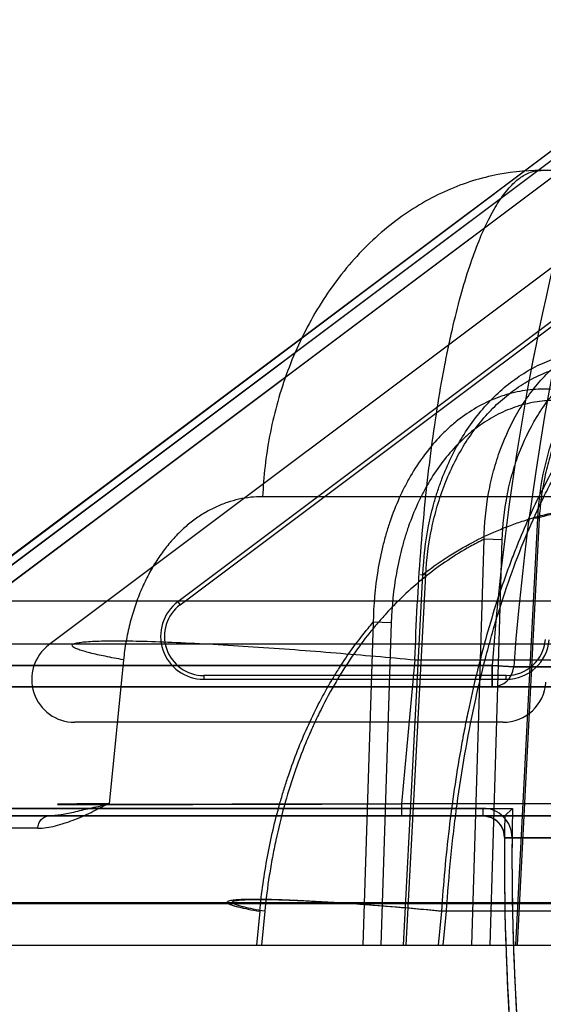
# Model space of a CAD drawing. Header units: millimetres. Extents: x 0 to 297, y 0 to 210.
# Tile 421 of 455: x 242.0509 to 242.136, y 159.9868 to 160.147. Entities that reach past the tile are written whole.
import ezdxf

# ---------------------------------------------------------------- set-up
doc = ezdxf.new("R2010")
doc.units = ezdxf.units.MM
doc.header["$LTSCALE"] = 16.335
doc.layers.get('0').update_dxf_attribs({"linetype": 'CONTINUOUS'})
for name, color, linetype in [('AXES_REF', 7, 'CONTINUOUS'), ('INTFCLR_1', 7, 'CONTINUOUS'), ('INTFCLR_144815', 7, 'CONTINUOUS'), ('INTFCLR_72935', 7, 'CONTINUOUS')]:
    doc.layers.add(name, color=color, linetype=linetype)

msp = doc.modelspace()

# ---------------------------------------------------------------- linework, layer by layer
at = {"color": 7, "linetype": 'Continuous'}
for centre, radius in [((241.4889104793, 154.7114782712), 6.787079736), ((241.4889104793, 154.7114782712), 6.7865), ((241.4889104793, 154.7114782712), 6.743039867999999), ((241.4889104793, 160.5200782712), 0.5985), ((241.4889104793, 160.5200782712), 0.5845), ((241.4889104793, 160.5200782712), 0.5656)]:
    msp.add_circle(centre, radius, dxfattribs=at)
at = {"color": 9, "linetype": 'Continuous'}
msp.add_circle((241.4889104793, 160.5200782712), 0.581, dxfattribs=at)
at = {"color": 7, "linetype": 'Continuous'}
msp.add_arc((241.4889104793, 154.7114782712), 6.72, 278.2771290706, 261.7228709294, dxfattribs=at)
at = {"layer": 'AXES_REF', "color": 7, "linetype": 'Continuous'}
msp.add_arc((241.4889104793, 154.7114782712), 6.874, 113.0826847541, 66.9173152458, dxfattribs=at)
at = {"layer": 'AXES_REF', "color": 9, "linetype": 'Continuous'}
msp.add_arc((241.4889104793, 154.7114782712), 6.191158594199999, 94.4118118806, 85.5881881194, dxfattribs=at)
at = {"layer": 'INTFCLR_1', "color": 9, "linetype": 'Continuous'}
for p, q in [((242.0220395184, 160.0391782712), (242.1472601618, 160.1330937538)), ((242.1421825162, 160.1249105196), (242.031606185, 160.0419782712)), ((242.1277113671, 160.0419782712), (242.031606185, 160.0419782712)), ((242.1277113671, 160.0419782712), (242.1277113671, 160.0384782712)), ((242.131198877, 160.0417200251), (242.1277113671, 160.0419782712)), ((242.1790860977, 160.0417200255), (242.131198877, 160.0417200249)), ((242.0199395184, 160.0384782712), (242.1751498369, 160.0384782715)), ((242.1262022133, 160.01871256), (242.1262022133, 160.0174782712))]:
    msp.add_line(p, q, dxfattribs=at)
at = {"layer": 'INTFCLR_1', "color": 6, "linetype": 'Continuous'}
for p, q in [((242.1478251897, 160.1319746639), (242.0233514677, 160.0386193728)), ((242.1562251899, 160.1207746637), (242.0556090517, 160.04531256)), ((242.1294610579, 160.03271256), (242.0598090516, 160.03271256)), ((242.1738556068, 160.0174782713), (241.923106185, 160.0174782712)), ((242.1262022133, 160.01871256), (242.0257486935, 160.01871256)), ((242.1777996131, 160.0139495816), (242.1297020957, 160.0139495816)), ((242.1297020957, 160.0139495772), (242.130936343, 160.0139394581))]:
    msp.add_line(p, q, dxfattribs=at)
at = {"layer": 'INTFCLR_1', "color": 9, "linetype": 'Continuous'}
for centre, radius, start, end in [((242.5531061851, 160.0104782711), 0.4230504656, 136.3898582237, 175.7650415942), ((242.5531061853, 160.0104782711), 0.4265594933, 164.4387731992, 175.7650421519), ((242.1277100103, 160.0419764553), 0.003498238, 270.022222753, 355.796341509)]:
    msp.add_arc(centre, radius, start, end, dxfattribs=at)
at = {"layer": 'INTFCLR_1', "color": 6, "linetype": 'Continuous'}
for centre, radius, start, end in [((242.0598090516, 160.03971256), 0.006999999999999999, 126.8698970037, 269.999999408), ((242.1294610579, 160.03971256), 0.006999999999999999, 270.0000009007, 356.0524736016), ((242.1262022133, 160.0139782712), 0.0047342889, 359.5302632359, 89.9999957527), ((242.553106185, 160.0104782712), 0.423418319, 179.5302673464, 183.9440080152), ((242.553106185, 160.0104782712), 0.4221840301, 179.5302673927, 183.9452897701)]:
    msp.add_arc(centre, radius, start, end, dxfattribs=at)
msp.add_open_spline([(242.1262022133, 160.0174782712), (242.1267946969, 160.0174782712), (242.1280089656, 160.0171611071), (242.1293599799, 160.0158421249), (242.1297047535, 160.0145979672), (242.1297022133, 160.0139782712)], degree=3, knots=[0, 0, 0, 0, 0.3270301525, 0.6579467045, 1, 1, 1, 1], dxfattribs=at)
at = {"layer": 'INTFCLR_144815', "color": 9, "linetype": 'Continuous'}
for p, q in [((242.7959286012, 160.1224782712), (242.1356657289, 160.1224782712)), ((243.0808995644, 160.0694090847), (242.0903675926, 160.0694090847)), ((242.1350762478, 160.0659130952), (242.1314718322, 159.9964782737)), ((242.1353683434, 160.0658398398), (242.1317707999, 159.9964782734)), ((242.1353683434, 160.0658398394), (242.1346275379, 160.06591045)), ((242.1244010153, 159.9964782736), (242.1263721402, 160.0624877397)), ((242.129339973, 160.0624144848), (242.1263721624, 160.0624877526)), ((242.12736818, 159.9964782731), (242.1293399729, 160.062414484)), ((242.1132617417, 159.9964782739), (242.1164478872, 160.0567515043)), ((242.1137153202, 159.9964782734), (242.1168951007, 160.0566782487)), ((242.11605003, 160.0567447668), (242.1168951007, 160.0566782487)), ((242.3046385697, 160.0524171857), (241.9416592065, 160.0524171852)), ((242.1083487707, 160.0489802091), (242.1066551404, 159.9964782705)), ((242.1112942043, 160.0489069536), (242.1083487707, 160.0489802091)), ((242.1112942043, 160.0489069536), (242.1096008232, 159.9964782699)), ((241.9486589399, 160.045478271), (242.3466694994, 160.0454782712)), ((242.0677469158, 160.0428744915), (242.0654113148, 160.0194683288)), ((242.1151424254, 160.0428746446), (242.1129333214, 160.0194683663)), ((242.115144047, 160.0428744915), (242.1539987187, 160.0428744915)), ((242.1129341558, 160.019468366), (242.0577711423, 160.0193657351)), ((242.1129341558, 160.0194683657), (242.1129341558, 160.0174782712)), ((242.1546446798, 160.0194683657), (242.1129341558, 160.0194683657)), ((241.925206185, 160.0174782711), (242.1930448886, 160.0174782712)), ((242.0538119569, 160.0154881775), (242.0094583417, 160.0154881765)), ((241.9798707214, 160.0032339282), (242.1536930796, 160.0032339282)), ((241.9971714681, 160.0034171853), (242.165874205, 160.0034171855)), ((242.0898911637, 160.0019735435), (242.0893507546, 159.9964782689)), ((242.0907130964, 160.0019735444), (242.0901722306, 159.9964782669)), ((242.1194622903, 160.0019735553), (242.1189408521, 159.9964782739)), ((242.1742454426, 160.0019735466), (242.1194624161, 160.0019735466)), ((242.1197496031, 159.996478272), (242.1202714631, 160.0019735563)), ((242.003499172, 159.9964782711), (243.1361258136, 159.9964782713))]:
    msp.add_line(p, q, dxfattribs=at)
at = {"layer": 'INTFCLR_144815', "color": 7, "linetype": 'Continuous'}
msp.add_open_spline([(242.1701275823, 160.0774282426), (242.1687991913, 160.0870545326), (242.1661841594, 160.1060305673), (242.1623432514, 160.1339837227), (242.1586583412, 160.1608841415), (242.1550945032, 160.1869849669), (242.1516172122, 160.2125410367), (242.1482105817, 160.2376749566), (242.1449275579, 160.262000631), (242.1418049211, 160.2852462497), (242.1388277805, 160.3075220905), (242.1359688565, 160.3290356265), (242.1332261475, 160.3498092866), (242.1306532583, 160.369441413), (242.1282929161, 160.3876009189), (242.126199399, 160.4038541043), (242.1243474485, 160.4183716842), (242.1227402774, 160.4310999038), (242.1213232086, 160.4424459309), (242.1200782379, 160.4525285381), (242.1189794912, 160.4615368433), (242.1180237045, 160.469475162), (242.1171734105, 160.476630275), (242.1164175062, 160.4830808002), (242.1157401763, 160.488950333), (242.1151589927, 160.4940653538), (242.1146353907, 160.498747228), (242.1141609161, 160.5030644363), (242.1137348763, 160.5070160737), (242.1133645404, 160.5105188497), (242.1130309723, 160.513738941), (242.1127296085, 160.5167146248), (242.1124627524, 160.5194150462), (242.1122266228, 160.5218653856), (242.1120157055, 160.5241146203), (242.1118271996, 160.5261869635), (242.1116583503, 160.5281031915), (242.1115082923, 160.5298672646), (242.1113750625, 160.531497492), (242.1112634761, 160.5329211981), (242.1111672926, 160.5342029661), (242.1110796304, 160.5354279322), (242.1110002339, 160.5366026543), (242.1109137, 160.5379727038), (242.1108332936, 160.5393861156), (242.1107611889, 160.5408934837), (242.1107095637, 160.5422666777), (242.1106754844, 160.5436705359), (242.1106729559, 160.5449893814), (242.110702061, 160.546295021), (242.1108178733, 160.5472492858), (242.1109204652, 160.5484366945), (242.1112914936, 160.5484094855)], degree=3, knots=[0, 0, 0, 0, 0.0613840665, 0.1210015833, 0.178234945, 0.2328968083, 0.2874063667, 0.3411562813, 0.3931156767, 0.4424610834, 0.4893142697, 0.5350799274, 0.5795535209, 0.62167709, 0.660153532, 0.6952292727, 0.7251941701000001, 0.7526020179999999, 0.776269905, 0.7974221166, 0.8167759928, 0.8335956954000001, 0.847929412, 0.8622917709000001, 0.8746214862, 0.8852523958, 0.894810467, 0.9043805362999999, 0.9126877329, 0.9199170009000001, 0.9266303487, 0.9331373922, 0.9388100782, 0.9437715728, 0.9486875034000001, 0.9530804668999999, 0.9569162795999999, 0.9608389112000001, 0.9642640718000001, 0.9672484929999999, 0.9698598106, 0.9723835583, 0.9750061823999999, 0.9772972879, 0.9810550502, 0.9839495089, 0.9868275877, 0.9897432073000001, 0.9927891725, 0.9952691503, 0.9976499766, 1, 1, 1, 1], dxfattribs=at)
at = {"layer": 'INTFCLR_144815', "color": 9, "linetype": 'Continuous'}
for points, knots in [([(242.1356657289, 160.1224782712), (242.1329763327, 160.1224782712), (242.1273819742, 160.1218587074), (242.1191253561, 160.1189935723), (242.1111949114, 160.1140627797), (242.104098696, 160.107205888), (242.0982595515, 160.0987881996), (242.093953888, 160.0893333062), (242.091277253, 160.0794307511), (242.0905076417, 160.0727081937), (242.0903675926, 160.0694090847)], [0, 0, 0, 0, 0.1050837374, 0.21787631, 0.3387406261, 0.4670384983, 0.6007623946, 0.736684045, 0.8709766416, 1, 1, 1, 1]), ([(242.115144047, 160.0428744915), (242.1152376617, 160.0458362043), (242.1154856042, 160.0516550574), (242.116044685, 160.0602240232), (242.1166601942, 160.0671652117), (242.1172402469, 160.0725416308), (242.1178543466, 160.0776061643), (242.1187012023, 160.0835812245), (242.1196881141, 160.0893052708), (242.1205439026, 160.0935950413), (242.1213937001, 160.0974771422), (242.1224996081, 160.1019091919), (242.1239397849, 160.1067146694), (242.125449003, 160.110878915), (242.1268082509, 160.1139326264), (242.1279395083, 160.116046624), (242.1289966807, 160.117783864), (242.1303245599, 160.1195815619), (242.1320373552, 160.1212185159), (242.133813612, 160.1222380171), (242.1350718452, 160.1224782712), (242.1356657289, 160.1224782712)], [0, 0, 0, 0, 0.1042635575, 0.2049087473, 0.3021266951, 0.3494296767, 0.3951775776, 0.4816294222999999, 0.5617414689, 0.5995186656, 0.6355363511, 0.7015662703, 0.7601961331, 0.8119752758, 0.8573235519, 0.8776594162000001, 0.8962984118, 0.9288575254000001, 0.9560174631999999, 0.97910347, 1, 1, 1, 1]), ([(242.1658315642, 160.0994632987), (242.1639808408, 160.0997627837), (242.1611155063, 160.0998359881), (242.1578581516, 160.0992512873), (242.1560186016, 160.0987313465), (242.1532556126, 160.0977520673), (242.1506252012, 160.0963098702), (242.1482282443, 160.0945107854), (242.1466370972, 160.0931709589), (242.1447586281, 160.0913053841), (242.1430613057, 160.0892309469), (242.1418014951, 160.087442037), (242.1399849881, 160.0845817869), (242.138491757, 160.0814783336), (242.1373252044, 160.0782291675), (242.1366192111, 160.0759691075), (242.1356186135, 160.0719010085), (242.1351824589, 160.0683139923), (242.1350762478, 160.0659130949)], [0, 0, 0, 0, 0.1098685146, 0.1653265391, 0.1935295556, 0.2218009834, 0.3370645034, 0.3670847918, 0.397439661, 0.4588941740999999, 0.5219269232, 0.5542432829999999, 0.5870709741, 0.7204576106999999, 0.7546908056, 0.7893863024, 0.8591629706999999, 1, 1, 1, 1]), ([(242.1645101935, 160.0974402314), (242.1627685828, 160.0977217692), (242.1600712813, 160.0977892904), (242.1570045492, 160.0972384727), (242.1552711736, 160.096748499), (242.152665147, 160.0958261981), (242.150183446, 160.0944675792), (242.1479189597, 160.0927744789), (242.1464146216, 160.0915128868), (242.1446374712, 160.0897560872), (242.1430289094, 160.0878032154), (242.1418338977, 160.0861186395), (242.1401090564, 160.083425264), (242.1386852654, 160.0805032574), (242.1375677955, 160.0774425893), (242.1368891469, 160.0753141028), (242.1359216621, 160.071482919), (242.1354859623, 160.0681031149), (242.1353683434, 160.0658398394)], [0, 0, 0, 0, 0.1096189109, 0.1650089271, 0.1931906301, 0.2214485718, 0.3367240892, 0.3667609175, 0.3971372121, 0.4586431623, 0.5217283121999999, 0.5540726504, 0.5869294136, 0.7204219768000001, 0.7546742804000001, 0.7893855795, 0.8591827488, 1, 1, 1, 1]), ([(242.1202715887, 160.0019735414), (242.1204571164, 160.0049016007), (242.120811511, 160.0092739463), (242.1214375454, 160.0150535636), (242.1221493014, 160.0206699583), (242.1232032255, 160.0274909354), (242.1247393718, 160.0354242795), (242.1262468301, 160.0418215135), (242.1274238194, 160.0461731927), (242.1281231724, 160.0485943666), (242.1291712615, 160.0520718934), (242.1308324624, 160.0570622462), (242.1332938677, 160.0633747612), (242.1355359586, 160.0683054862), (242.1372042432, 160.0715674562), (242.1381697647, 160.0733482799), (242.139593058, 160.0758739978), (242.1417899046, 160.0794265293), (242.1458532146, 160.0850419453), (242.1497906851, 160.0893398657), (242.153408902, 160.0924417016), (242.15561791, 160.094158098), (242.1573073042, 160.0952945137), (242.1584053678, 160.0959606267)], [0, 0, 0, 0, 0.0839822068, 0.1255314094, 0.166399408, 0.2460266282, 0.3230456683, 0.3976498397, 0.43409919, 0.4520761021, 0.4697861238, 0.5380636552, 0.6025619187, 0.6636457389, 0.6930137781, 0.7074212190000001, 0.7216279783, 0.7760004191, 0.8268564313, 0.9199491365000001, 0.9418203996, 0.9632373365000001, 1, 1, 1, 1]), ([(242.1263721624, 160.0624877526), (242.1264220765, 160.0650018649), (242.126789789, 160.0687603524), (242.1277524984, 160.0730306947), (242.1284497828, 160.0754006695), (242.1296147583, 160.0787984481), (242.1311396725, 160.0820380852), (242.1330265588, 160.0850051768), (242.1343402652, 160.086852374), (242.1361203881, 160.0889790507), (242.138101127, 160.0908636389), (242.1397825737, 160.0921956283), (242.1423243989, 160.0939650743), (242.1451282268, 160.0953179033), (242.1480537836, 160.0961345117), (242.1500089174, 160.0965324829), (242.1534815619, 160.0968589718), (242.1564883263, 160.0964791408), (242.1584054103, 160.0959606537)], [0, 0, 0, 0, 0.1415064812, 0.2113104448, 0.2461202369, 0.280468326, 0.4134509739, 0.4460433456, 0.4782975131, 0.5409537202, 0.6017877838, 0.6317837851, 0.6615815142, 0.7760743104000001, 0.8042398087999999, 0.8324475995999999, 0.8882424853, 1, 1, 1, 1]), ([(242.129339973, 160.0624144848), (242.1294113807, 160.0647913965), (242.1297917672, 160.0683420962), (242.1307331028, 160.0723737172), (242.1314086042, 160.0746107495), (242.1325308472, 160.0778178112), (242.1339897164, 160.0808738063), (242.1357850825, 160.0836734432), (242.1370333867, 160.0854157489), (242.1387222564, 160.087420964), (242.1405974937, 160.0891987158), (242.1421878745, 160.0904550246), (242.1445887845, 160.0921221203), (242.1472333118, 160.0933987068), (242.1499918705, 160.0941692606), (242.15183265, 160.0945448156), (242.1550982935, 160.0948533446), (242.157925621, 160.0944963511), (242.1597267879, 160.0940076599)], [0, 0, 0, 0, 0.1417199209, 0.211646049, 0.2465180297, 0.2809284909, 0.4141483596, 0.4467938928, 0.4790964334, 0.5418307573, 0.6027188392, 0.6327299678, 0.6625316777, 0.7769212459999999, 0.8050295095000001, 0.8331654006, 0.8887756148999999, 1, 1, 1, 1]), ([(242.1164478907, 160.0567515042), (242.1165501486, 160.0594120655), (242.1170018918, 160.0633898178), (242.1180806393, 160.067909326), (242.1188536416, 160.0704302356), (242.1201457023, 160.0740699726), (242.1220963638, 160.0781072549), (242.1249373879, 160.0822502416), (242.127318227, 160.0850332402), (242.1299402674, 160.0874664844), (242.1323183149, 160.0891844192), (242.1343150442, 160.0903452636), (242.1363414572, 160.0913433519), (242.1389612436, 160.0923127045), (242.1416815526, 160.0928864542), (242.1438778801, 160.0930927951), (242.1460719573, 160.0931321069), (242.1488187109, 160.0928648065), (242.1509608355, 160.0923200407), (242.152012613, 160.0919686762)], [0, 0, 0, 0, 0.1377789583, 0.206061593, 0.2402336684, 0.2741707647, 0.4059257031, 0.4705534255, 0.5337519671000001, 0.5950390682, 0.6552457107, 0.6851158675, 0.7144741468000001, 0.7720589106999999, 0.8291580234, 0.8577649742, 0.886116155, 0.9426164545, 1, 1, 1, 1]), ([(242.1168951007, 160.0566782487), (242.1170295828, 160.0592102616), (242.1175071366, 160.0629911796), (242.1185785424, 160.0672832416), (242.1193361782, 160.0696754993), (242.1205947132, 160.0731269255), (242.1224739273, 160.0769527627), (242.1251911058, 160.0808788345), (242.1274607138, 160.0835136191), (242.1299519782, 160.0858179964), (242.1322074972, 160.0874451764), (242.1340990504, 160.0885443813), (242.1360152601, 160.089489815), (242.1384895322, 160.0904086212), (242.1410572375, 160.090952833), (242.1431280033, 160.0911504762), (242.1451936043, 160.0911897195), (242.1477773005, 160.0909415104), (242.1497907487, 160.0904269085), (242.150778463, 160.0900955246)], [0, 0, 0, 0, 0.1383967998, 0.2069534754, 0.2412534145, 0.2753102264, 0.4074740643, 0.4722508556, 0.535550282, 0.5968850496, 0.6570763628, 0.6869117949, 0.7162142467, 0.7736285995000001, 0.8304669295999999, 0.8589069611, 0.8870712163, 0.9431353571, 1, 1, 1, 1]), ([(242.1450867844, 160.0849011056), (242.1439979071, 160.085395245), (242.1417656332, 160.0862114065), (242.1388532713, 160.0867679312), (242.1365162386, 160.0869154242), (242.1341863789, 160.0868679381), (242.1318720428, 160.0865260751), (242.1296196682, 160.0859033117), (242.1273906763, 160.0850911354), (242.1247015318, 160.0837294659), (242.1222173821, 160.0819707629), (242.1203545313, 160.0803463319), (242.1185612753, 160.0785588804), (242.1165016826, 160.0760780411), (242.114719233, 160.073347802), (242.1134514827, 160.07102103), (242.1122836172, 160.0685929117), (242.1112872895, 160.0660659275), (242.1104576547, 160.0634592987), (242.1097315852, 160.0607813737), (242.1087499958, 160.055985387), (242.108393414, 160.051783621), (242.1083487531, 160.0489801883)], [0, 0, 0, 0, 0.0586437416, 0.1160164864, 0.1447325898, 0.1733635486, 0.2301965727, 0.2588413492, 0.2878771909, 0.3464292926, 0.4060466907, 0.4366382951, 0.4675710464, 0.5301402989, 0.5943666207, 0.6271439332, 0.6600424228, 0.7264619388, 0.7601297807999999, 0.7941690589, 0.8624929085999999, 1, 1, 1, 1]), ([(242.1463209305, 160.0831692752), (242.1453010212, 160.0836370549), (242.1432079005, 160.0844116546), (242.1404722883, 160.0849342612), (242.1382752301, 160.0850721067), (242.1360809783, 160.0850241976), (242.1338994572, 160.0846986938), (242.1317746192, 160.0841067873), (242.1296680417, 160.0833331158), (242.12712204, 160.0820395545), (242.1247677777, 160.0803690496), (242.1229987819, 160.0788259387), (242.1212910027, 160.0771273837), (242.1193253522, 160.0747685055), (242.1176185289, 160.0721724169), (242.1163981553, 160.0699592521), (242.1152694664, 160.0676471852), (242.1143014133, 160.0652395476), (242.1134868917, 160.0627549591), (242.1127680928, 160.0601994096), (242.1117772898, 160.0556149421), (242.111382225, 160.0515941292), (242.1112942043, 160.0489069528)], [0, 0, 0, 0, 0.0579009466, 0.1146057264, 0.1430197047, 0.1713738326, 0.227751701, 0.2562155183, 0.2850979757, 0.3434409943, 0.402966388, 0.4335510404, 0.4645021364, 0.5271784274, 0.5915970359, 0.6245004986, 0.6575469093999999, 0.7243162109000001, 0.7581835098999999, 0.7924420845, 0.8612617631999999, 1, 1, 1, 1]), ([(242.1450867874, 160.0849011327), (242.1443831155, 160.0840460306), (242.1432722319, 160.0826208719), (242.1418024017, 160.0805733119), (242.139641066, 160.0773712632), (242.1377436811, 160.0741528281), (242.134795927, 160.0685564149), (242.1328273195, 160.0642174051), (242.1309612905, 160.0594831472), (242.1297015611, 160.056086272), (242.1275830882, 160.049804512), (242.1255078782, 160.0422972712), (242.1239714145, 160.0354756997), (242.1231495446, 160.0313882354), (242.121974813, 160.0250411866), (242.1205403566, 160.0152497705), (242.1197457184, 160.0064537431), (242.1194623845, 160.0019735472)], [0, 0, 0, 0, 0.037731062, 0.0615327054, 0.0858667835, 0.1693452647, 0.1886175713, 0.301387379, 0.3313841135, 0.3620034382, 0.4248151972, 0.5572078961, 0.6271273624, 0.6630327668, 0.6992546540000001, 0.8470480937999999, 1, 1, 1, 1]), ([(242.0903675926, 160.0694090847), (242.0897188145, 160.0694087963), (242.0884224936, 160.0693391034), (242.0864975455, 160.0690225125), (242.084602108, 160.0684949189), (242.0830582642, 160.067880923), (242.0818444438, 160.067281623), (242.0806292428, 160.0666000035), (242.0791493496, 160.0656106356), (242.0774642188, 160.0642189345), (242.0758598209, 160.0626137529), (242.07461065, 160.0611083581), (242.0736603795, 160.0597943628), (242.0727259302, 160.0583811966), (242.0716465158, 160.0564868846), (242.0707041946, 160.0544737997), (242.0700255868, 160.0527723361), (242.0693940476, 160.0509889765), (242.0687224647, 160.0486811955), (242.0681138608, 160.0458183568), (242.0678457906, 160.0438656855), (242.0677469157, 160.0428744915)], [0, 0, 0, 0, 0.0510003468, 0.1018158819, 0.1530610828, 0.2053708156, 0.232153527, 0.2594328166, 0.3148548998, 0.3718232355, 0.4309670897, 0.4930055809, 0.5253679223, 0.5584094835, 0.6261462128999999, 0.6965411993, 0.7329500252, 0.7701113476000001, 0.8452290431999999, 0.9216956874, 1, 1, 1, 1]), ([(242.1164478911, 160.0567515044), (242.1176567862, 160.0576995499), (242.1202593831, 160.0595684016), (242.1242965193, 160.0619465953), (242.1278445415, 160.0636287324), (242.1306661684, 160.0647519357), (242.1350529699, 160.0662808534), (242.141896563, 160.0678716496), (242.1481204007, 160.0683100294), (242.1512460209, 160.0683100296)], [0, 0, 0, 0, 0.1234078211, 0.2570125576, 0.3758298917, 0.4384281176, 0.5008929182, 0.748925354, 1, 1, 1, 1]), ([(242.1521567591, 160.0683100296), (242.1492343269, 160.0683100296), (242.1448783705, 160.0680231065), (242.1391964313, 160.0670200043), (242.136437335, 160.0663166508), (242.1350762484, 160.0659130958)], [0, 0, 0, 0, 0.5068140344, 0.7538009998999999, 1, 1, 1, 1]), ([(242.1263723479, 160.0624878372), (242.1256082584, 160.0621066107), (242.1223374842, 160.0603747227), (242.1180271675, 160.0574724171), (242.1136075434, 160.0536631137), (242.1112310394, 160.0512647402), (242.109696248, 160.0495601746), (242.1086718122, 160.0483774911), (242.1069134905, 160.0462260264), (242.1045366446, 160.0429582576), (242.1019121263, 160.0387461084), (242.1001294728, 160.0353911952), (242.0990087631, 160.0330566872), (242.0982678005, 160.031445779), (242.0970251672, 160.0285600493), (242.0954291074, 160.0243050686), (242.0938004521, 160.0190107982), (242.0926838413, 160.0144500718), (242.0919330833, 160.01069806), (242.091276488, 160.0068491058), (242.0909057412, 160.0039292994), (242.0907130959, 160.0019735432)], [0, 0, 0, 0, 0.0349656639, 0.1515158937, 0.2116583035, 0.2737159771, 0.2895989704, 0.3055789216, 0.337781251, 0.4033508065, 0.4708757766, 0.5408433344, 0.5587814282, 0.5769111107, 0.613445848, 0.6874148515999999, 0.7628661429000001, 0.8401335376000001, 0.8795657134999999, 0.9195289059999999, 1, 1, 1, 1]), ([(242.089891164, 160.001973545), (242.0901856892, 160.004969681), (242.0910233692, 160.0108672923), (242.0925359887, 160.017378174), (242.0937717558, 160.0215879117), (242.0946438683, 160.0243194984), (242.0962877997, 160.0289057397), (242.0985001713, 160.0339203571), (242.1007312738, 160.0380649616), (242.1020653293, 160.0403206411), (242.1040786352, 160.0435229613), (242.1061848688, 160.0464133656), (242.1080644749, 160.0486493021), (242.1083487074, 160.0489801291)], [0, 0, 0, 0, 0.1761944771, 0.3481269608, 0.3906384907, 0.4329517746, 0.5159259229, 0.6756948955, 0.7530950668, 0.7912917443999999, 0.8290459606, 0.9744737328, 1, 1, 1, 1]), ([(242.0677469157, 160.0428744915), (242.0667442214, 160.0430542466), (242.0649091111, 160.0434013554), (242.0627480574, 160.0438720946), (242.0613224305, 160.0442542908), (242.0605210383, 160.0444996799), (242.0599246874, 160.0447489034), (242.0595451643, 160.0449316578), (242.0593307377, 160.0452288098), (242.0596127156, 160.0454837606), (242.0600575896, 160.0455983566), (242.0607876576, 160.0457417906), (242.0617946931, 160.0458364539), (242.0630926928, 160.0459141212), (242.0646714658, 160.0459584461), (242.0673143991, 160.0459786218), (242.071221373, 160.0459099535), (242.0765267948, 160.045716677), (242.0825031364, 160.0454119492), (242.0911754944, 160.0448757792), (242.1021090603, 160.0440523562), (242.1108673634, 160.0432781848), (242.115144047, 160.0428744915)], [0, 0, 0, 0, 0.0471680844, 0.0864673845, 0.1023973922, 0.1154511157, 0.1253631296, 0.1319656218, 0.1356291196, 0.1393919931, 0.1464843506, 0.1577201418, 0.1733767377, 0.1934510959, 0.2178626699, 0.246518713, 0.3158164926, 0.3987770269, 0.4923302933, 0.5928916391, 0.8010957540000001, 1, 1, 1, 1]), ([(242.0538119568, 160.0154881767), (242.0542854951, 160.0154880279), (242.0552447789, 160.0155663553), (242.0571796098, 160.0159550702), (242.0596024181, 160.0167875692), (242.0625207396, 160.0180005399), (242.0643861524, 160.0190965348), (242.0654109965, 160.0194683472)], [0, 0, 0, 0, 0.1149813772, 0.2327989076, 0.4784404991, 0.735283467, 1, 1, 1, 1]), ([(242.0654106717, 160.0194683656), (242.0649020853, 160.0194650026), (242.0641021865, 160.0194596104), (242.0630251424, 160.019451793), (242.0615719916, 160.0194414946), (242.0596843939, 160.0194197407), (242.0582504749, 160.0194195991), (242.0563713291, 160.0193641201), (242.0591635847, 160.0193617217), (242.0607643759, 160.0193532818), (242.0634341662, 160.0193532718), (242.0657802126, 160.0193535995), (242.0687481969, 160.0193556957), (242.0719508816, 160.0193596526), (242.0754108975, 160.019365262), (242.0793232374, 160.019372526), (242.0845599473, 160.0193839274), (242.0900081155, 160.0193976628), (242.0945939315, 160.0194102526), (242.0993960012, 160.0194241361), (242.1055185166, 160.0194431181), (242.1104440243, 160.0194596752), (242.1129341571, 160.0194683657)], [0, 0, 0, 0, 0.0237031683, 0.037313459, 0.0501006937, 0.09192445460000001, 0.1197810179, 0.1308651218, 0.1537255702, 0.1880564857, 0.2367382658, 0.266501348, 0.2995529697, 0.3743704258, 0.4160980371, 0.4607435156, 0.55672344, 0.6601454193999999, 0.7146590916, 0.7704455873, 0.8839467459, 1, 1, 1, 1]), ([(242.0538119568, 160.0154881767), (242.0538234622, 160.0157406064), (242.0539309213, 160.0162555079), (242.0544313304, 160.0171103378), (242.0551747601, 160.0174782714), (242.05563581, 160.0174782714)], [0, 0, 0, 0, 0.2588293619, 0.5277517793, 1, 1, 1, 1]), ([(242.1194623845, 160.0019735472), (242.1188177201, 160.0020346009), (242.1175101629, 160.0021565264), (242.1148337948, 160.0023981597), (242.109998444, 160.002811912), (242.1044679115, 160.003230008), (242.0990425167, 160.0035669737), (242.0953046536, 160.0037582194), (242.0919877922, 160.0038804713), (242.0892176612, 160.0039272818), (242.0872973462, 160.003905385), (242.0861032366, 160.00383374), (242.085476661, 160.0037745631), (242.0850254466, 160.0036837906), (242.0847486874, 160.0036131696), (242.0845794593, 160.0034487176), (242.0847218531, 160.0032660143), (242.0849614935, 160.0031503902), (242.0853410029, 160.0029941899), (242.0858472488, 160.0028398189), (242.0867463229, 160.0026000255), (242.0881063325, 160.002304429), (242.0892608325, 160.0020864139), (242.089891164, 160.001973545)], [0, 0, 0, 0, 0.0479129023, 0.0971672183, 0.1988326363, 0.4069923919, 0.5075252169, 0.6010316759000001, 0.6839158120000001, 0.7530992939, 0.8060063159, 0.8259868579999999, 0.8415409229, 0.85266775, 0.8596520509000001, 0.8633462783, 0.8670826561, 0.8738036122, 0.8838427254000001, 0.8970247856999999, 0.9130811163, 0.9526192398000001, 1, 1, 1, 1]), ([(242.0907130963, 160.0019735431), (242.0900818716, 160.0020865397), (242.0889255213, 160.0023048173), (242.0875632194, 160.0026007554), (242.086662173, 160.0028407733), (242.0861546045, 160.0029953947), (242.085773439, 160.0031516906), (242.0855331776, 160.0032676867), (242.0853887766, 160.0034496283), (242.0855562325, 160.0036153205), (242.0858327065, 160.0036857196), (242.0862826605, 160.003776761), (242.0869085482, 160.0038359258), (242.0881017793, 160.0039077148), (242.0900215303, 160.0039295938), (242.0927913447, 160.0038827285), (242.0961084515, 160.0037603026), (242.0998469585, 160.0035688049), (242.1052736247, 160.0032314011), (242.1121152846, 160.0027137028), (242.1175957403, 160.0022271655), (242.1202715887, 160.0019735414)], [0, 0, 0, 0, 0.0474327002, 0.08702920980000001, 0.1031164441, 0.1163299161, 0.1264001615, 0.1331502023, 0.136904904, 0.1405827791, 0.1475406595, 0.1586407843, 0.1741697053, 0.1941272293, 0.2469955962, 0.3161509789, 0.3990162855, 0.4925111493, 0.5930368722, 0.8011854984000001, 1, 1, 1, 1])]:
    msp.add_open_spline(points, degree=3, knots=knots, dxfattribs=at)
at = {"layer": 'INTFCLR_144815', "color": 6, "linetype": 'Continuous'}
msp.add_open_spline([(242.0654109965, 160.0194683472), (242.0644773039, 160.0191296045), (242.0626022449, 160.0188308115), (242.0600319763, 160.0181380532), (242.0580538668, 160.0177241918), (242.0566211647, 160.0175203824), (242.055954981, 160.0174782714), (242.05563581, 160.0174782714)], degree=3, knots=[0, 0, 0, 0, 0.2982065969, 0.5656560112, 0.8000090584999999, 0.9041734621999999, 1, 1, 1, 1], dxfattribs=at)
at = {"layer": 'INTFCLR_72935', "color": 9, "linetype": 'Continuous'}
for p, q in [((242.1472659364, 160.1331129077), (242.0220057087, 160.0391781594)), ((242.0315733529, 160.0419782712), (242.1421879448, 160.1249300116)), ((242.0765802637, 160.0523127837), (242.0769476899, 160.0518228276)), ((242.0315733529, 160.0419782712), (242.1277113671, 160.0419782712)), ((242.1277113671, 160.0384782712), (242.1277113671, 160.0419782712)), ((242.1277113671, 160.0419782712), (242.131198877, 160.0417200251)), ((242.1311988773, 160.0417200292), (242.179086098, 160.0417200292)), ((242.0807799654, 160.0403249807), (242.0807799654, 160.03971256)), ((242.1300022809, 160.03971256), (242.1300022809, 160.0403249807)), ((242.1751498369, 160.0384782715), (242.0199057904, 160.0384782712))]:
    msp.add_line(p, q, dxfattribs=at)
at = {"layer": 'INTFCLR_72935', "color": 6, "linetype": 'Continuous'}
for p, q in [((242.0223130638, 160.0378658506), (242.1490677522, 160.132921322)), ((242.1672480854, 160.1203061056), (242.0765802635, 160.0523127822)), ((242.0769476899, 160.0518228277), (242.1677806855, 160.1199400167)), ((242.1300022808, 160.0403249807), (242.0807799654, 160.0403249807)), ((242.0807799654, 160.03971256), (242.1300022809, 160.03971256)), ((242.1738556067, 160.0174782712), (241.923106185, 160.0174782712)), ((242.0223067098, 160.0187125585), (242.1310024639, 160.0187125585)), ((242.1297457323, 160.0174782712), (242.1310024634, 160.01871256)), ((242.1297020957, 160.0139495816), (242.1777996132, 160.0139495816))]:
    msp.add_line(p, q, dxfattribs=at)
at = {"layer": 'INTFCLR_72935', "color": 9, "linetype": 'Continuous'}
for centre, radius, start, end in [((242.5531061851, 160.0104782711), 0.4230504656, 136.3898582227, 175.7650415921), ((242.5531061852, 160.0104782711), 0.4265594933, 164.4360553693, 175.7650421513), ((242.1277099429, 160.0419765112), 0.0034982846, 270.0233270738, 355.7955120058)]:
    msp.add_arc(centre, radius, start, end, dxfattribs=at)
at = {"layer": 'INTFCLR_72935', "color": 6, "linetype": 'Continuous'}
for centre, radius, start, end in [((242.0807799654, 160.04671256), 0.006999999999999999, 126.8668549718, 270.0000044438), ((242.0807799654, 160.04671256), 0.006387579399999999, 126.8668463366, 269.9999995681), ((242.1300022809, 160.04671256), 0.006387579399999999, 269.9999991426, 355.1051781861), ((242.1300022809, 160.04671256), 0.006999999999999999, 269.9999993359, 355.1051649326), ((242.553106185, 160.0104782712), 0.423418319, 179.0527364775, 183.9382576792), ((242.553106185, 160.0104782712), 0.4221840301, 178.882430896, 183.9452897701)]:
    msp.add_arc(centre, radius, start, end, dxfattribs=at)
msp.add_open_spline([(242.1297023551, 160.0139766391), (242.1297048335, 160.0145812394), (242.1293720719, 160.0158154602), (242.1280340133, 160.0171513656), (242.1268033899, 160.0174782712), (242.1262022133, 160.0174782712)], degree=3, knots=[0, 0, 0, 0, 0.3336468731, 0.6682452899, 1, 1, 1, 1], dxfattribs=at)

doc.saveas('drawing.dxf')
